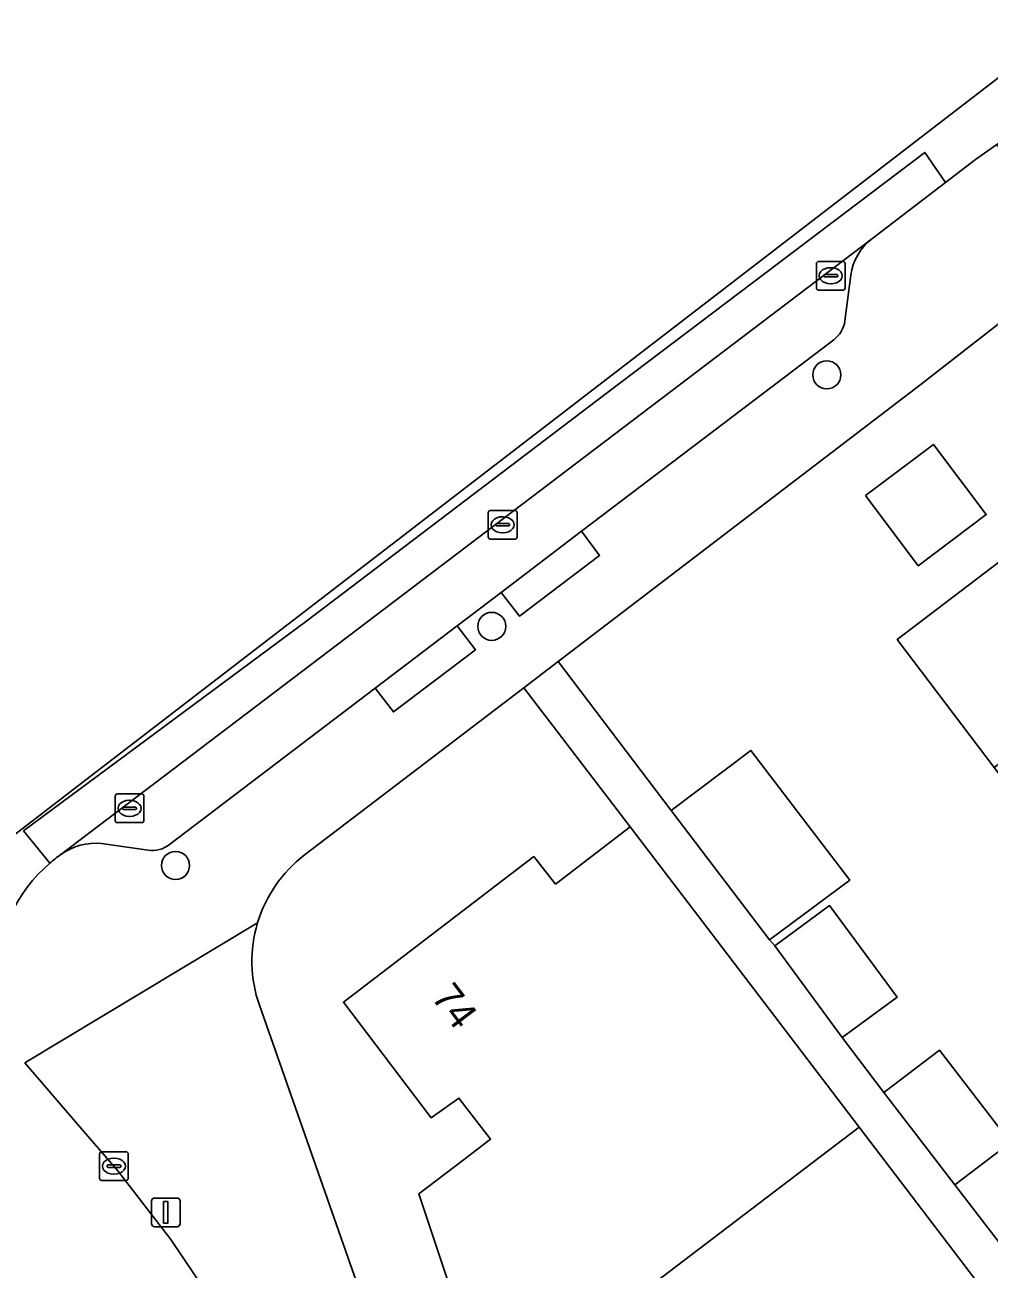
# Model space of a CAD drawing. Extents: x 160023 to 161302, y 384750 to 385707.
# Drawn here: x 160269.83 to 160303.44, y 385650.29 to 385693.68 of the extents above; entities that cross this region are included whole.
import ezdxf

# ---------------------------------------------------------------- set-up
doc = ezdxf.new("R2010")
doc.units = 0
for name, color, linetype in [('IMGEO_Boom', 7, 'Continuous'), ('IMGEO_Erf', 7, 'Continuous'), ('IMGEO_Kolk', 7, 'Continuous'), ('IMGEO_Lichtmast', 7, 'Continuous'), ('IMGEO_Muur', 7, 'Continuous'), ('IMGEO_Pand', 7, 'Continuous'), ('IMGEO_Pand_nummerreeks', 7, 'Continuous'), ('IMGEO_Parkeervlak_open', 7, 'Continuous'), ('IMGEO_Rijbaan_lokaal_gesloten', 7, 'Continuous'), ('IMGEO_Voetpad_open', 7, 'Continuous')]:
    doc.layers.add(name, color=color, linetype=linetype)

msp = doc.modelspace()

# ---------------------------------------------------------------- linework, layer by layer
at = {"layer": 'IMGEO_Boom'}
for centre in [(160297.782, 385681.474), (160286.104, 385672.705), (160275.081, 385664.367)]:
    msp.add_circle(centre, 0.489, dxfattribs=at)
at = {"layer": 'IMGEO_Erf'}
for points in [[(160305.068, 385684.266), (160301.077, 385681.149), (160288.416, 385671.48), (160292.354, 385666.289), (160295.138, 385668.377), (160298.583, 385663.857), (160295.779, 385661.775), (160295.966, 385661.562), (160297.881, 385662.971), (160300.233, 385659.774), (160298.318, 385658.365), (160299.773, 385656.446), (160301.705, 385657.931), (160304.181, 385654.708), (160306.881, 385651.193), (160304.948, 385649.709)], [(160319.924, 385646.325), (160316.652, 385650.631), (160313.408, 385654.899), (160310.123, 385659.222), (160306.875, 385663.497), (160303.617, 385667.784), (160300.229, 385672.243), (160303.54, 385674.759)], [(160315.41, 385630.783), (160317.936, 385632.772), (160315.392, 385636.084), (160312.907, 385639.319), (160311.734, 385638.418), (160304.386, 385648.058), (160298.909, 385655.242), (160295.124, 385652.357), (160290.744, 385649.019), (160293.238, 385641.513), (160292.688, 385641.327), (160287.95, 385639.727), (160283.567, 385652.918), (160285.105, 385654.093), (160286.06, 385654.822), (160284.956, 385656.257), (160283.991, 385655.569), (160280.931, 385659.598), (160287.568, 385664.676), (160288.328, 385663.717), (160290.928, 385665.71), (160287.22, 385670.566), (160279.57, 385664.725)], [(160278.003, 385659.494), (160305.037, 385582.381), (160308.072, 385578.388), (160320.515, 385587.811), (160324.642, 385590.935), (160326.84, 385592.599), (160338.242, 385601.232), (160336.845, 385603.015), (160336.693, 385602.9), (160335.882, 385603.962), (160331.468, 385609.765), (160329.527, 385608.275), (160328.183, 385610.027), (160330.124, 385611.516), (160325.773, 385617.171), (160324.685, 385616.343), (160323.483, 385617.925), (160324.572, 385618.752), (160315.41, 385630.783)]]:
    msp.add_lwpolyline(points, dxfattribs=at)
msp.add_lwpolyline([(160299.13, 385677.269), (160301.499, 385679.049), (160303.339, 385676.601), (160300.971, 385674.821)], close=True, dxfattribs=at)
for centre, radius, start, end in [((160282.405, 385661.025), 4.661, 127.4619, 163.3196), ((160282.401, 385661.026), 4.657, 163.3135, 199.2024)]:
    msp.add_arc(centre, radius, start, end, dxfattribs=at)
at = {"layer": 'IMGEO_Kolk'}
for p, q in [((160297.42, 385684.506), (160297.42, 385685.358)), ((160297.495, 385685.432), (160298.347, 385685.432)), ((160298.421, 385685.358), (160298.421, 385684.506)), ((160297.679, 385684.926), (160297.679, 385684.938)), ((160298.117, 385684.889), (160297.719, 385684.889)), ((160297.722, 385684.975), (160298.12, 385684.975)), ((160297.908, 385685.212), (160297.933, 385685.212)), ((160298.163, 385684.938), (160298.163, 385684.926)), ((160298.347, 385684.432), (160297.495, 385684.432)), ((160297.931, 385684.652), (160297.906, 385684.652)), ((160285.983, 385675.822), (160285.983, 385676.674)), ((160286.058, 385676.748), (160286.91, 385676.748)), ((160286.984, 385676.674), (160286.984, 385675.822)), ((160286.242, 385676.242), (160286.242, 385676.254)), ((160286.68, 385676.205), (160286.282, 385676.205)), ((160286.285, 385676.291), (160286.683, 385676.291)), ((160286.471, 385676.528), (160286.496, 385676.528)), ((160286.726, 385676.254), (160286.726, 385676.242)), ((160286.91, 385675.748), (160286.058, 385675.748)), ((160286.494, 385675.968), (160286.469, 385675.968)), ((160272.978, 385665.934), (160272.978, 385666.786)), ((160273.053, 385666.86), (160273.905, 385666.86)), ((160273.466, 385666.64), (160273.491, 385666.64)), ((160273.979, 385666.786), (160273.979, 385665.934)), ((160273.237, 385666.354), (160273.237, 385666.366)), ((160273.675, 385666.317), (160273.277, 385666.317)), ((160273.28, 385666.403), (160273.678, 385666.403)), ((160273.721, 385666.366), (160273.721, 385666.354)), ((160273.905, 385665.86), (160273.053, 385665.86)), ((160273.489, 385666.08), (160273.464, 385666.08)), ((160272.433, 385653.457), (160272.433, 385654.309)), ((160272.508, 385654.383), (160273.36, 385654.383)), ((160272.921, 385654.163), (160272.946, 385654.163)), ((160273.434, 385654.309), (160273.434, 385653.457)), ((160272.692, 385653.877), (160272.692, 385653.889)), ((160273.13, 385653.84), (160272.732, 385653.84)), ((160272.735, 385653.926), (160273.133, 385653.926)), ((160272.944, 385653.603), (160272.919, 385653.603)), ((160273.176, 385653.889), (160273.176, 385653.877)), ((160273.36, 385653.383), (160272.508, 385653.383))]:
    msp.add_line(p, q, dxfattribs=at)
for points in [[(160297.42, 385684.506), (160297.42, 385685.358)], [(160297.495, 385685.432), (160298.347, 385685.432)], [(160298.421, 385685.358), (160298.421, 385684.506)], [(160298.347, 385684.432), (160297.495, 385684.432)], [(160285.983, 385675.822), (160285.983, 385676.674)], [(160286.058, 385676.748), (160286.91, 385676.748)], [(160286.984, 385676.674), (160286.984, 385675.822)], [(160286.91, 385675.748), (160286.058, 385675.748)], [(160272.978, 385665.934), (160272.978, 385666.786)], [(160273.053, 385666.86), (160273.905, 385666.86)], [(160273.979, 385666.786), (160273.979, 385665.934)], [(160273.905, 385665.86), (160273.053, 385665.86)], [(160272.433, 385653.457), (160272.433, 385654.309)], [(160272.508, 385654.383), (160273.36, 385654.383)], [(160273.434, 385654.309), (160273.434, 385653.457)], [(160273.36, 385653.383), (160272.508, 385653.383)]]:
    msp.add_lwpolyline(points, dxfattribs=at)
for centre, radius, start, end in [((160297.497, 385685.356), 0.0765, 91.552, 178.448), ((160297.497, 385685.356), 0.0765, 91.552, 178.448), ((160298.345, 385685.356), 0.0765, 1.552, 88.448), ((160298.345, 385685.356), 0.0765, 1.552, 88.448), ((160297.719, 385684.935), 0.0403, 85.8775, 175.7526), ((160297.716, 385684.925), 0.0366, 178.938, 274.7102), ((160298.12, 385684.932), 0.043, 264.8664, 352.4533), ((160298.124, 385684.937), 0.0386, 1.7309, 96.639), ((160297.497, 385684.508), 0.0765, 181.552, 268.448), ((160297.497, 385684.508), 0.0765, 181.552, 268.448), ((160298.345, 385684.508), 0.0765, 271.552, 358.448), ((160298.345, 385684.508), 0.0765, 271.552, 358.448), ((160286.06, 385676.672), 0.0765, 91.552, 178.448), ((160286.06, 385676.672), 0.0765, 91.552, 178.448), ((160286.908, 385676.672), 0.0765, 1.552, 88.448), ((160286.908, 385676.672), 0.0765, 1.552, 88.448), ((160286.282, 385676.251), 0.0403, 85.8775, 175.7526), ((160286.279, 385676.241), 0.0366, 178.938, 274.7102), ((160286.683, 385676.248), 0.043, 264.8664, 352.4533), ((160286.687, 385676.253), 0.0386, 1.7309, 96.639), ((160286.06, 385675.824), 0.0765, 181.552, 268.448), ((160286.06, 385675.824), 0.0765, 181.552, 268.448), ((160286.908, 385675.824), 0.0765, 271.552, 358.448), ((160286.908, 385675.824), 0.0765, 271.552, 358.448), ((160273.055, 385666.784), 0.0765, 91.552, 178.448), ((160273.055, 385666.784), 0.0765, 91.552, 178.448), ((160273.903, 385666.784), 0.0765, 1.552, 88.448), ((160273.903, 385666.784), 0.0765, 1.552, 88.448), ((160273.277, 385666.363), 0.0403, 85.8775, 175.7526), ((160273.274, 385666.353), 0.0366, 178.938, 274.7102), ((160273.678, 385666.36), 0.043, 264.8664, 352.4533), ((160273.682, 385666.365), 0.0386, 1.7309, 96.639), ((160273.055, 385665.936), 0.0765, 181.552, 268.448), ((160273.055, 385665.936), 0.0765, 181.552, 268.448), ((160273.903, 385665.936), 0.0765, 271.552, 358.448), ((160273.903, 385665.936), 0.0765, 271.552, 358.448), ((160272.51, 385654.307), 0.0765, 91.552, 178.448), ((160272.51, 385654.307), 0.0765, 91.552, 178.448), ((160273.358, 385654.307), 0.0765, 1.552, 88.448), ((160273.358, 385654.307), 0.0765, 1.552, 88.448), ((160272.732, 385653.886), 0.0403, 85.8775, 175.7526), ((160272.729, 385653.876), 0.0366, 178.938, 274.7102), ((160273.133, 385653.883), 0.043, 264.8664, 352.4533), ((160273.137, 385653.888), 0.0386, 1.7309, 96.639), ((160272.51, 385653.459), 0.0765, 181.552, 268.448), ((160272.51, 385653.459), 0.0765, 181.552, 268.448), ((160273.358, 385653.459), 0.0765, 271.552, 358.448), ((160273.358, 385653.459), 0.0765, 271.552, 358.448)]:
    msp.add_arc(centre, radius, start, end, dxfattribs=at)
for centre, major_axis, ratio, start_param, end_param in [((160297.907, 385684.932), (-0.387, 0.002), 0.722429, 4.712389, 7.853982), ((160297.932, 385684.932), (-0.39, 0.002), 0.717154, 1.570796, 4.712389), ((160286.47, 385676.248), (-0.387, 0.002), 0.722429, 4.712389, 7.853982), ((160286.495, 385676.248), (-0.39, 0.002), 0.717154, 1.570796, 4.712389), ((160273.465, 385666.36), (-0.387, 0.002), 0.722429, 4.712389, 7.853982), ((160273.49, 385666.36), (-0.39, 0.002), 0.717154, 1.570796, 4.712389), ((160272.92, 385653.883), (-0.387, 0.002), 0.722429, 4.712389, 7.853982), ((160272.945, 385653.883), (-0.39, 0.002), 0.717154, 1.570796, 4.712389)]:
    msp.add_ellipse(centre, major_axis=major_axis, ratio=ratio, start_param=start_param, end_param=end_param, dxfattribs=at)
at = {"layer": 'IMGEO_Lichtmast'}
for p, q in [((160274.347, 385652.772), (160275.137, 385652.772)), ((160275.137, 385652.772), (160274.347, 385652.772)), ((160274.247, 385651.872), (160274.247, 385652.672)), ((160274.247, 385652.672), (160274.247, 385651.872)), ((160275.237, 385652.672), (160275.237, 385651.872)), ((160275.237, 385651.872), (160275.237, 385652.672)), ((160275.137, 385651.772), (160274.347, 385651.772)), ((160274.347, 385651.772), (160275.137, 385651.772))]:
    msp.add_line(p, q, dxfattribs=at)
msp.add_lwpolyline([(160274.667, 385652.647), (160274.817, 385652.647), (160274.817, 385651.897), (160274.667, 385651.897), (160274.667, 385652.647)], dxfattribs=at)
for centre, start, end in [((160274.347, 385652.672), 90, 180), ((160274.347, 385652.672), 90, 180), ((160275.137, 385652.672), 0, 90), ((160275.137, 385652.672), 360, 90), ((160274.347, 385651.872), 180, 270), ((160274.347, 385651.872), 180, 270), ((160275.137, 385651.872), 270, 0), ((160275.137, 385651.872), 270, 0)]:
    msp.add_arc(centre, 0.1, start, end, dxfattribs=at)
at = {"layer": 'IMGEO_Muur'}
msp.add_lwpolyline([(160301.077, 385681.149), (160288.416, 385671.48)], dxfattribs=at)
at = {"layer": 'IMGEO_Pand'}
for points in [[(160299.13, 385677.269), (160300.971, 385674.821), (160303.339, 385676.601), (160301.499, 385679.049)], [(160312.759, 385674.731), (160311.346, 385676.59), (160309.466, 385675.195), (160307.52, 385677.784), (160303.54, 385674.759), (160300.229, 385672.243), (160303.617, 385667.784)], [(160298.583, 385663.857), (160295.138, 385668.377), (160292.354, 385666.289), (160295.779, 385661.775)], [(160298.909, 385655.242), (160293.96, 385661.734), (160290.928, 385665.71), (160288.328, 385663.717), (160287.568, 385664.676), (160280.931, 385659.598), (160283.991, 385655.569), (160284.956, 385656.257), (160286.06, 385654.822), (160285.105, 385654.093), (160283.567, 385652.918), (160287.95, 385639.727), (160292.688, 385641.327), (160293.238, 385641.513), (160290.744, 385649.019), (160295.124, 385652.357)], [(160295.966, 385661.562), (160298.318, 385658.365), (160300.233, 385659.774), (160297.881, 385662.971)], [(160299.773, 385656.446), (160302.241, 385653.233), (160304.181, 385654.708), (160301.705, 385657.931)], [(160304.181, 385654.708), (160302.241, 385653.233), (160304.948, 385649.709), (160306.881, 385651.193)]]:
    msp.add_lwpolyline(points, close=True, dxfattribs=at)
at = {"layer": 'IMGEO_Parkeervlak_open'}
for points in [[(160299.343, 385686.211), (160273.397, 385666.504), (160271.085, 385664.748)], [(160298.412, 385683.355), (160298.615, 385684.952)], [(160289.233, 385676.019), (160298.024, 385682.701)], [(160274.867, 385665.094), (160282.037, 385670.546), (160284.902, 385672.725), (160286.428, 385673.886), (160289.233, 385676.019)], [(160272.503, 385665.131), (160274.128, 385664.9)]]:
    msp.add_lwpolyline(points, dxfattribs=at)
for centre, radius, start, end in [((160300.569, 385684.662), 1.976, 128.3681, 171.5557), ((160297.455, 385683.481), 0.965, 306.125, 352.516), ((160272.292, 385663.096), 2.046, 84.0811, 126.1486), ((160274.262, 385665.895), 1.004, 262.3332, 307.0852)]:
    msp.add_arc(centre, radius, start, end, dxfattribs=at)
at = {"layer": 'IMGEO_Rijbaan_lokaal_gesloten'}
for points in [[(160270.699, 385664.447), (160269.785, 385665.573), (160279.66, 385672.9), (160290.14, 385680.86), (160301.2, 385689.23), (160301.92, 385688.183), (160302.965, 385688.983), (160303.704, 385689.512), (160304.413, 385689.921), (160307.609, 385691.763), (160306.16, 385693.678), (160306.16, 385693.678), (160259.846, 385658.039), (160254.695, 385650.533)], [(160299.343, 385686.211), (160301.92, 385688.183), (160301.2, 385689.23), (160290.14, 385680.86), (160279.66, 385672.9), (160269.785, 385665.573), (160270.699, 385664.447)], [(160271.085, 385664.748), (160273.397, 385666.504), (160299.343, 385686.211)], [(160292.407, 385609.129), (160290.146, 385615.588), (160288.454, 385620.42), (160286.269, 385626.622), (160285.002, 385630.219), (160281.396, 385640.012), (160279.62, 385643.602), (160276.59, 385648.834), (160274.915, 385651.325), (160273.069, 385653.716), (160271.662, 385655.352), (160269.83, 385657.483)]]:
    msp.add_lwpolyline(points, dxfattribs=at)
for centre, radius, start, end in [((160274.128, 385660.438), 5.276, 130.5464, 179.633), ((160273.955, 385660.669), 4.988, 125.1342, 130.7595)]:
    msp.add_arc(centre, radius, start, end, dxfattribs=at)
at = {"layer": 'IMGEO_Voetpad_open'}
for points in [[(160307.291, 385684.823), (160303.704, 385689.512), (160302.965, 385688.983), (160301.92, 385688.183), (160299.343, 385686.211)], [(160298.615, 385684.952), (160298.412, 385683.355)], [(160287.22, 385670.566), (160288.416, 385671.48), (160301.077, 385681.149), (160305.068, 385684.266)], [(160298.024, 385682.701), (160289.233, 385676.019), (160289.86, 385675.18), (160287.073, 385673.06), (160286.428, 385673.886), (160284.902, 385672.725), (160285.538, 385671.891), (160282.674, 385669.721), (160282.037, 385670.546), (160274.867, 385665.094)], [(160279.57, 385664.725), (160287.22, 385670.566)], [(160274.128, 385664.9), (160272.503, 385665.131)], [(160269.83, 385657.483), (160277.94, 385662.363)], [(160277.94, 385662.363), (160269.83, 385657.483), (160271.662, 385655.352), (160273.069, 385653.716), (160274.915, 385651.325), (160276.59, 385648.834), (160279.62, 385643.602), (160281.396, 385640.012), (160285.002, 385630.219), (160286.269, 385626.622), (160288.454, 385620.42), (160290.146, 385615.588), (160292.407, 385609.129), (160294.52, 385603.092), (160296.292, 385598.082), (160297.547, 385594.535), (160297.835, 385593.72), (160299.093, 385590.163), (160300.911, 385585.024), (160302.353, 385580.907)], [(160305.037, 385582.381), (160278.003, 385659.494)]]:
    msp.add_lwpolyline(points, dxfattribs=at)
for points in [[(160289.233, 385676.019), (160286.428, 385673.886), (160287.073, 385673.06), (160289.86, 385675.18)], [(160282.037, 385670.546), (160282.674, 385669.721), (160285.538, 385671.891), (160284.902, 385672.725)], [(160299.773, 385656.446), (160298.318, 385658.365), (160295.966, 385661.562), (160295.779, 385661.775), (160292.354, 385666.289), (160288.416, 385671.48), (160287.22, 385670.566), (160290.928, 385665.71), (160293.96, 385661.734), (160298.909, 385655.242), (160304.386, 385648.058), (160311.734, 385638.418), (160312.907, 385639.319), (160311.522, 385641.152), (160308.815, 385644.676), (160305.78, 385648.626), (160304.948, 385649.709), (160302.241, 385653.233)]]:
    msp.add_lwpolyline(points, close=True, dxfattribs=at)
for centre, radius, start, end in [((160300.569, 385684.662), 1.976, 128.3681, 171.5557), ((160297.455, 385683.481), 0.965, 306.125, 352.516), ((160272.292, 385663.096), 2.046, 84.0811, 126.1486), ((160274.262, 385665.895), 1.004, 262.3332, 307.0852), ((160274.128, 385660.438), 5.276, 130.5464, 179.633), ((160273.955, 385660.669), 4.988, 125.1342, 130.7595), ((160282.405, 385661.025), 4.661, 127.4619, 163.3196), ((160282.401, 385661.026), 4.657, 163.3135, 199.2024)]:
    msp.add_arc(centre, radius, start, end, dxfattribs=at)

# ---------------------------------------------------------------- texts
at = {"layer": 'IMGEO_Pand_nummerreeks'}
msp.add_text('74', height=1, rotation=307.2191, dxfattribs=at).set_placement((160283.968, 385659.766))

doc.saveas('drawing.dxf')
